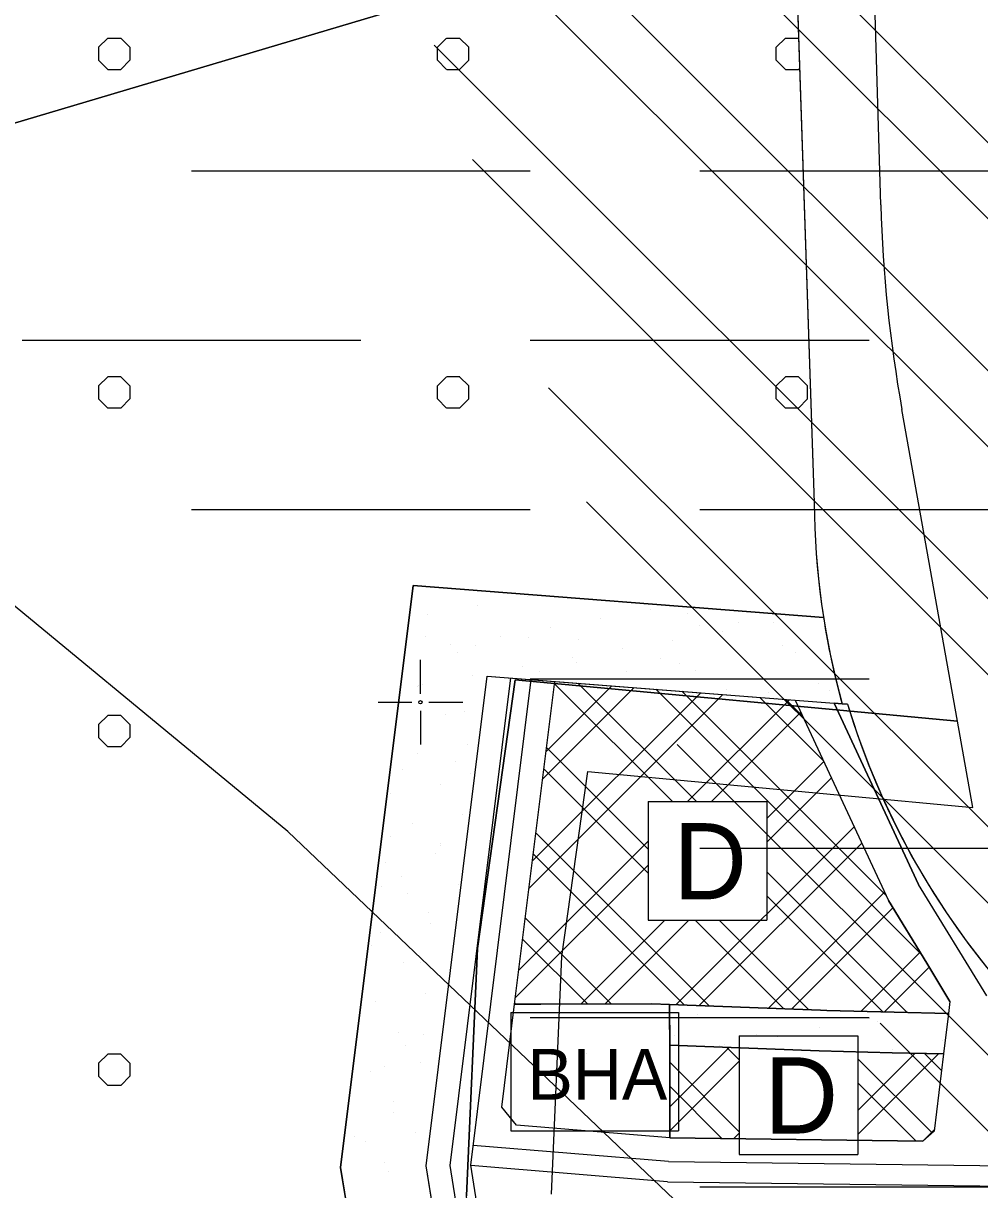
# Model space of a CAD drawing. Extents: x 419109 to 421295, y 4452223 to 4457798.
# Drawn here: x 419882.8 to 420165.1, y 4456856.1 to 4457200.5 of the extents above; entities that cross this region are included whole.
import ezdxf

# ---------------------------------------------------------------- set-up
doc = ezdxf.new("R2010")
doc.units = 0
for name, color, linetype in [('ADAKENARI', 7, 'Continuous'), ('KALDIRIM_FAT', 7, 'Continuous'), ('PAFTALAMA', 7, 'Continuous'), ('PL_AYA_PARK_DINLENME', 7, 'Continuous'), ('PL_K_BHA', 7, 'Continuous'), ('PL_K_DEPOLAMA', 7, 'Continuous'), ('PL_KA_TARIM_ALANI', 7, 'Continuous'), ('PL_TA_K_DERE', 7, 'Continuous'), ('SEMBOL_FAT', 7, 'Continuous'), ('SN_TASKIN', 7, 'Continuous'), ('SN_TR_SIVILASMA', 7, 'Continuous'), ('SN_TR_TASKIN', 7, 'Continuous'), ('TR_TARIMALANI', 7, 'Continuous'), ('TRFAT_BHA', 7, 'Continuous'), ('TRFAT_DEPOLAMA', 7, 'Continuous'), ('TRFAT_PARKALANI', 7, 'Continuous')]:
    doc.layers.add(name, color=color, linetype=linetype)

msp = doc.modelspace()

# ---------------------------------------------------------------- linework, layer by layer
at = {"layer": 'ADAKENARI'}
for p, q in [((420108.87, 4457279.14), (420116.2, 4457058.93)), ((419976.45, 4456862.61), (419997.85, 4457034.52)), ((419997.85, 4457034.52), (420118.96, 4457025.05)), ((420001.7, 4456863.07), (420019.71, 4457007.73)), ((420019.71, 4457007.73), (420110.63, 4457000.62)), ((420027.8, 4456910.85), (420039.67, 4457006.17)), ((420110.63, 4457000.62), (420138.16, 4456941.42)), ((420110.63, 4457000.62), (420122.08, 4456999.73)), ((420122.08, 4456999.73), (420146.98, 4456946.16)), ((420124.45, 4456999.54), (420122.08, 4456999.73)), ((420126.05, 4456999.41), (420124.45, 4456999.54)), ((420167.17, 4456913.32), (420146.98, 4456946.16)), ((420149.51, 4456922.95), (420138.16, 4456941.42)), ((420156.3, 4456911.65), (420149.51, 4456922.95)), ((420024.02, 4456880.46), (420027.8, 4456910.85)), ((420027.8, 4456910.85), (420035.53, 4456910.85)), ((420035.53, 4456910.85), (420068.27, 4456910.99)), ((420068.27, 4456910.99), (420073.55, 4456910.79)), ((420073.55, 4456910.79), (420118.1, 4456909.03)), ((420073.55, 4456910.79), (420073.55, 4456904.23)), ((420118.1, 4456909.03), (420119.91, 4456908.99)), ((420119.91, 4456908.99), (420139.82, 4456908.51)), ((420139.82, 4456908.51), (420155.87, 4456908.12)), ((420156.3, 4456911.65), (420155.87, 4456908.12)), ((420073.55, 4456905.76), (420073.56, 4456900.76)), ((420155.87, 4456908.12), (420154.4, 4456896.15)), ((420073.56, 4456904.23), (420073.55, 4456904.23)), ((420073.56, 4456900.76), (420073.56, 4456898.78)), ((420073.56, 4456898.78), (420117.72, 4456897.04)), ((420073.56, 4456898.78), (420073.56, 4456871.4)), ((420117.72, 4456897.04), (420139.23, 4456896.52)), ((420139.23, 4456896.52), (420154.4, 4456896.15)), ((420154.4, 4456896.15), (420151.62, 4456873.34)), ((420028.39, 4456875.09), (420024.02, 4456880.46)), ((420073.56, 4456871.4), (420028.39, 4456875.09)), ((420073.56, 4456871.4), (420148.26, 4456870.4)), ((420151.62, 4456873.34), (420148.26, 4456870.4)), ((419990.59, 4456775.21), (419976.45, 4456862.61)), ((420015.89, 4456775.35), (420001.7, 4456863.07))]:
    msp.add_line(p, q, dxfattribs=at)
for centre, radius, start, end in [((420346.16, 4457060.59), 229.96, 180.4137, 195.3966), ((420347.44, 4457066.63), 231.36, 196.8901, 245.5215)]:
    msp.add_arc(centre, radius, start, end, dxfattribs=at)
at = {"layer": 'KALDIRIM_FAT'}
for p, q in [((420008.77, 4456863.2), (420026.69, 4457007.18)), ((420014.83, 4456863.31), (420032.68, 4457006.72)), ((420073.22, 4456864.41), (420015.56, 4456869.12)), ((420073.22, 4456864.41), (420182.44, 4456862.94)), ((420022.98, 4456775.39), (420008.77, 4456863.2)), ((420029.05, 4456775.42), (420014.83, 4456863.31)), ((420072.94, 4456858.41), (420014.86, 4456863.16)), ((420072.94, 4456858.41), (420181.55, 4456856.95))]:
    msp.add_line(p, q, dxfattribs=at)
at = {"layer": 'PAFTALAMA'}
for p, q in [((420000, 4457002.5), (420000, 4457012.5)), ((419987.5, 4457000), (419997.5, 4457000)), ((420002.5, 4457000), (420012.5, 4457000)), ((420000, 4456997.5), (420000, 4456987.5))]:
    msp.add_line(p, q, dxfattribs=at)
msp.add_circle((420000, 4457000), 0.5, dxfattribs=at)
at = {"layer": 'PL_AYA_PARK_DINLENME'}
for points in [[(420118.96, 4457025.05), (419997.85, 4457034.52), (419976.45, 4456862.61), (419990.59, 4456775.21), (419973.03, 4456658.34), (419937.97, 4456539.69), (419817.34, 4456389.19), (419730.88, 4456181.8), (419679.75, 4456025.55), (419854.6, 4455987.6)], [(419859.9, 4456012.03), (419712.12, 4456044.1), (419754.34, 4456173.09), (419839.06, 4456376.31), (419960.56, 4456527.89), (419997.49, 4456652.91), (420015.89, 4456775.35), (420001.7, 4456863.07), (420019.71, 4457007.73), (420039.67, 4457006.17), (420110.63, 4457000.62), (420122.08, 4456999.73), (420124.45, 4456999.54)], [(420038.67, 4456854.78), (420041.73, 4456924.97), (420049.36, 4456979.51), (420163.07, 4456968.9), (420158.52, 4456994.43), (420027.91, 4457006.62), (420016.8, 4456927.25), (420013.63, 4456854.22)], [(420167.17, 4456913.32), (420146.98, 4456946.16), (420122.08, 4456999.73), (420124.45, 4456999.54), (420126.05, 4456999.41), (420129.11, 4456990.08), (420132.55, 4456980.89), (420136.38, 4456971.85), (420140.59, 4456962.98), (420145.18, 4456954.3), (420150.12, 4456945.82), (420155.43, 4456937.56), (420161.08, 4456929.53), (420167.06, 4456921.74)]]:
    msp.add_lwpolyline(points, dxfattribs=at)
msp.add_lwpolyline([(420073.55, 4456910.79), (420118.1, 4456909.03), (420119.91, 4456908.99), (420139.82, 4456908.51), (420155.87, 4456908.12), (420154.4, 4456896.15), (420139.23, 4456896.52), (420117.72, 4456897.04), (420073.56, 4456898.78), (420073.56, 4456900.76), (420073.55, 4456905.76)], close=True, dxfattribs=at)
msp.add_arc((420346.16, 4457060.59), 229.96, 188.8927, 195.3966, dxfattribs=at)
at = {"layer": 'PL_K_BHA'}
msp.add_lwpolyline([(420068.27, 4456910.99), (420073.55, 4456910.79), (420073.56, 4456898.78), (420073.56, 4456871.4), (420028.39, 4456875.09), (420024.02, 4456880.46), (420027.8, 4456910.85), (420035.53, 4456910.85)], close=True, dxfattribs=at)
at = {"layer": 'PL_K_DEPOLAMA'}
for points in [[(420068.27, 4456910.99), (420035.53, 4456910.85), (420027.8, 4456910.85), (420039.67, 4457006.17), (420110.63, 4457000.62), (420138.16, 4456941.42), (420149.51, 4456922.95), (420156.3, 4456911.65), (420155.87, 4456908.12), (420139.82, 4456908.51), (420119.91, 4456908.99), (420118.1, 4456909.03), (420073.55, 4456910.79)], [(420073.56, 4456898.78), (420117.72, 4456897.04), (420139.23, 4456896.52), (420154.4, 4456896.15), (420151.62, 4456873.34), (420148.26, 4456870.4), (420073.56, 4456871.4)]]:
    msp.add_lwpolyline(points, close=True, dxfattribs=at)
at = {"layer": 'PL_KA_TARIM_ALANI'}
for points in [[(419159.16, 4456956.55), (420132.98, 4457246.25), (420129.11, 4457379.11)], [(420135.88, 4457146.88), (420132.98, 4457246.25), (419159.16, 4456956.55)], [(419792.54, 4455014.98), (419819.96, 4455165.16), (419778.68, 4455323.91), (419794.56, 4455425.51), (419783.44, 4455525.52), (419756.46, 4455592.19), (419823.13, 4455660.45), (419824.72, 4455719.19), (419900.92, 4456001.76), (419869.84, 4456009.19), (419715.18, 4456046.21), (419743.76, 4456181.14), (419781.86, 4456219.24), (419851.71, 4456390.68), (419896.15, 4456444.66), (419972.35, 4456528.79), (420021.56, 4456763.74), (420013.63, 4456854.22), (420016.8, 4456927.25), (420027.91, 4457006.62), (420158.52, 4456994.43), (420142.12, 4457086.4)]]:
    msp.add_lwpolyline(points, dxfattribs=at)
msp.add_arc((420548.74, 4457158.92), 413.04, 181.6696, 190.112, dxfattribs=at)
at = {"layer": 'PL_TA_K_DERE'}
msp.add_lwpolyline([(420108.87, 4457279.14), (420116.2, 4457058.93), (420116.38, 4457051.42), (420116.8, 4457043.91), (420117.47, 4457036.43), (420118.38, 4457028.97), (420119.54, 4457021.54), (420120.93, 4457014.15), (420122.57, 4457006.82), (420124.45, 4456999.54), (420126.05, 4456999.41), (420129.11, 4456990.08), (420132.55, 4456980.89), (420136.38, 4456971.85), (420140.59, 4456962.98), (420145.18, 4456954.3), (420150.12, 4456945.82), (420155.43, 4456937.56), (420161.08, 4456929.53), (420167.06, 4456921.74)], dxfattribs=at)
at = {"layer": 'SEMBOL_FAT'}
for p, q in [((420067.2, 4456970.65), (420067.2, 4456935.65)), ((420067.2, 4456970.65), (420102.2, 4456970.65)), ((420102.2, 4456970.65), (420102.2, 4456935.65)), ((420067.2, 4456935.65), (420102.2, 4456935.65)), ((420026.72, 4456908.4), (420026.72, 4456873.4)), ((420026.72, 4456908.4), (420076.19, 4456908.4)), ((420076.19, 4456908.4), (420076.19, 4456873.4)), ((420094.1, 4456901.48), (420094.1, 4456866.48)), ((420094.1, 4456901.48), (420129.1, 4456901.48)), ((420129.1, 4456901.48), (420129.1, 4456866.48)), ((420026.72, 4456873.4), (420076.19, 4456873.4)), ((420094.1, 4456866.48), (420129.1, 4456866.48))]:
    msp.add_line(p, q, dxfattribs=at)
at = {"layer": 'SN_TASKIN'}
msp.add_lwpolyline([(421279.09, 4456215.61), (421195.31, 4456240.09), (421032.23, 4456272.97), (420928.59, 4456320.69), (420834.21, 4456393.35), (420746.64, 4456480.52), (420663.92, 4456586.47), (420574.11, 4456669.5), (420422.96, 4456744.08), (420282.11, 4456812), (420160.8, 4456835.05), (420091.41, 4456837.4), (419960.89, 4456961.81), (419854.4, 4457049.62), (419750.61, 4457217.33), (419705.67, 4457319.89), (419669.27, 4457550.58), (419656.39, 4457729.95), (419636.42, 4457793.06)], dxfattribs=at)
at = {"layer": 'SN_TR_SIVILASMA'}
for p, q in [((421277.42, 4456055.31), (419975.73, 4457357.01)), ((421277.19, 4456033.09), (419969.65, 4457340.64)), ((421276.73, 4455988.66), (419957.49, 4457307.89)), ((421276.49, 4455966.44), (419971.97, 4457270.96)), ((421276.03, 4455922), (420004.05, 4457193.98)), ((421275.8, 4455899.78), (420015.35, 4457160.22)), ((421275.33, 4455855.34), (420037.81, 4457092.87)), ((421275.1, 4455833.12), (420049.03, 4457059.2)), ((421274.64, 4455788.69), (420075.79, 4456987.53)), ((421274.41, 4455766.47), (420135.66, 4456905.22))]:
    msp.add_line(p, q, dxfattribs=at)
at = {"layer": 'SN_TR_TASKIN'}
for p, q in [((419932.43, 4457156.9), (420032.43, 4457156.9)), ((420082.43, 4457156.9), (420182.43, 4457156.9)), ((419882.43, 4457106.9), (419982.43, 4457106.9)), ((420032.43, 4457106.9), (420132.43, 4457106.9)), ((419932.43, 4457056.9), (420032.43, 4457056.9)), ((420082.43, 4457056.9), (420182.43, 4457056.9)), ((420032.43, 4457006.9), (420132.43, 4457006.9)), ((420082.43, 4456956.9), (420182.43, 4456956.9)), ((420032.43, 4456906.9), (420132.43, 4456906.9)), ((420082.43, 4456856.9), (420182.43, 4456856.9))]:
    msp.add_line(p, q, dxfattribs=at)
at = {"layer": 'TR_TARIMALANI'}
for p, q in [((419905, 4457193.4), (419907.71, 4457196.11)), ((419907.75, 4457196.14), (419911.58, 4457196.14)), ((419914.25, 4457193.4), (419911.54, 4457196.11)), ((420005, 4457193.4), (420007.71, 4457196.11)), ((420007.75, 4457196.14), (420011.58, 4457196.14)), ((420014.25, 4457193.4), (420011.54, 4457196.11)), ((420105, 4457193.4), (420107.71, 4457196.11)), ((420107.75, 4457196.14), (420111.63, 4457196.14)), ((419905.04, 4457189.6), (419905.04, 4457193.43)), ((419914.29, 4457189.6), (419914.29, 4457193.43)), ((420005.04, 4457189.6), (420005.04, 4457193.43)), ((420014.29, 4457189.6), (420014.29, 4457193.43)), ((420105.04, 4457189.6), (420105.04, 4457193.43)), ((419907.71, 4457186.86), (419905, 4457189.57)), ((419911.54, 4457186.86), (419914.25, 4457189.57)), ((420007.71, 4457186.86), (420005, 4457189.57)), ((420011.54, 4457186.86), (420014.25, 4457189.57)), ((420107.71, 4457186.86), (420105, 4457189.57)), ((420111.54, 4457186.86), (420111.93, 4457187.26)), ((419907.75, 4457186.89), (419911.58, 4457186.89)), ((420007.75, 4457186.89), (420011.58, 4457186.89)), ((420107.75, 4457186.89), (420111.58, 4457186.89)), ((419905, 4457093.4), (419907.71, 4457096.11)), ((419907.75, 4457096.14), (419911.58, 4457096.14)), ((419914.25, 4457093.4), (419911.54, 4457096.11)), ((420005, 4457093.4), (420007.71, 4457096.11)), ((420007.75, 4457096.14), (420011.58, 4457096.14)), ((420014.25, 4457093.4), (420011.54, 4457096.11)), ((420105, 4457093.4), (420107.71, 4457096.11)), ((420107.75, 4457096.14), (420111.58, 4457096.14)), ((420114.25, 4457093.4), (420111.54, 4457096.11)), ((419905.04, 4457089.6), (419905.04, 4457093.43)), ((419914.29, 4457089.6), (419914.29, 4457093.43)), ((420005.04, 4457089.6), (420005.04, 4457093.43)), ((420014.29, 4457089.6), (420014.29, 4457093.43)), ((420105.04, 4457089.6), (420105.04, 4457093.43)), ((420114.29, 4457089.6), (420114.29, 4457093.43)), ((419907.71, 4457086.86), (419905, 4457089.57)), ((419911.54, 4457086.86), (419914.25, 4457089.57)), ((420007.71, 4457086.86), (420005, 4457089.57)), ((420011.54, 4457086.86), (420014.25, 4457089.57)), ((420107.71, 4457086.86), (420105, 4457089.57)), ((420111.54, 4457086.86), (420114.25, 4457089.57)), ((419907.75, 4457086.89), (419911.58, 4457086.89)), ((420007.75, 4457086.89), (420011.58, 4457086.89)), ((420107.75, 4457086.89), (420111.58, 4457086.89)), ((419905, 4456993.41), (419907.71, 4456996.11)), ((419907.75, 4456996.14), (419911.58, 4456996.14)), ((419914.25, 4456993.41), (419911.54, 4456996.11)), ((419905.04, 4456989.6), (419905.04, 4456993.43)), ((419914.29, 4456989.6), (419914.29, 4456993.43)), ((419907.71, 4456986.87), (419905, 4456989.57)), ((419911.54, 4456986.87), (419914.25, 4456989.57)), ((419907.75, 4456986.89), (419911.58, 4456986.89)), ((419905, 4456893.41), (419907.71, 4456896.11)), ((419907.75, 4456896.14), (419911.58, 4456896.14)), ((419914.25, 4456893.41), (419911.54, 4456896.11)), ((419905.04, 4456889.6), (419905.04, 4456893.43)), ((419914.29, 4456889.6), (419914.29, 4456893.43)), ((419907.71, 4456886.87), (419905, 4456889.57)), ((419911.54, 4456886.87), (419914.25, 4456889.57)), ((419907.75, 4456886.89), (419911.58, 4456886.89))]:
    msp.add_line(p, q, dxfattribs=at)
at = {"layer": 'TRFAT_BHA'}
msp.add_line((420049.02, 4456896.4), (420049.02, 4456896.4), dxfattribs=at)
at = {"layer": 'TRFAT_DEPOLAMA'}
for p, q in [((420037.09, 4456985.46), (420056.49, 4457004.85)), ((420039.58, 4457005.45), (420074.38, 4456970.65)), ((420046.46, 4457005.64), (420081.46, 4456970.65)), ((420032.06, 4456945.08), (420089.28, 4457002.29)), ((420033.07, 4456953.15), (420082.72, 4457002.8)), ((420036.09, 4456977.38), (420063.05, 4457004.34)), ((420069.48, 4457003.84), (420148.14, 4456925.17)), ((420077.15, 4457003.24), (420137.45, 4456942.93)), ((420100.16, 4457001.44), (420119.02, 4456982.58)), ((420078.85, 4456970.65), (420108.95, 4457000.75)), ((420107.83, 4457000.84), (420112.88, 4456995.8)), ((420085.92, 4456970.65), (420112.3, 4456997.03)), ((420037.23, 4456986.59), (420067.2, 4456956.62)), ((420102.2, 4456965.71), (420119.04, 4456982.55)), ((420036.45, 4456980.3), (420067.2, 4456949.55)), ((420102.2, 4456958.64), (420121.28, 4456977.72)), ((420034.1, 4456961.43), (420085.21, 4456910.33)), ((420075.48, 4456910.71), (420128.01, 4456963.24)), ((420029.05, 4456920.85), (420067.2, 4456959)), ((420082.28, 4456910.44), (420130.26, 4456958.41)), ((420033.32, 4456955.15), (420077.85, 4456910.62)), ((420028.04, 4456912.77), (420067.2, 4456951.93)), ((420102.2, 4456949.9), (420143.69, 4456908.41)), ((420102.2, 4456942.83), (420136.44, 4456908.59)), ((420102.69, 4456909.64), (420136.99, 4456943.93)), ((420109.5, 4456909.37), (420139.45, 4456939.32)), ((420030.97, 4456936.28), (420056.31, 4456910.94)), ((420047.39, 4456910.9), (420072.13, 4456935.65)), ((420054.49, 4456910.93), (420079.21, 4456935.65)), ((420081.1, 4456935.65), (420107.29, 4456909.46)), ((420088.17, 4456935.65), (420114.65, 4456909.17)), ((420030.19, 4456929.99), (420049.27, 4456910.91)), ((420130.08, 4456908.74), (420147.52, 4456926.18)), ((420136.99, 4456908.58), (420150.2, 4456921.79)), ((420027.84, 4456911.13), (420028.12, 4456910.85)), ((420073.56, 4456880.5), (420091.14, 4456898.08)), ((420090.35, 4456898.12), (420094.1, 4456894.37)), ((420129.1, 4456879.47), (420145.98, 4456896.35)), ((420129.1, 4456872.4), (420152.88, 4456896.19)), ((420129.1, 4456894.72), (420151.01, 4456872.81)), ((420148.75, 4456896.29), (420153.8, 4456891.23)), ((420073.56, 4456873.43), (420094.1, 4456893.97)), ((420073.56, 4456893.69), (420094.1, 4456873.15)), ((420129.1, 4456887.65), (420146.32, 4456870.43)), ((420073.56, 4456886.62), (420088.98, 4456871.2)), ((420092.49, 4456871.15), (420094.1, 4456872.76)), ((420148.68, 4456870.78), (420151.67, 4456873.76))]:
    msp.add_line(p, q, dxfattribs=at)
at = {"layer": 'TRFAT_PARKALANI'}
for p, q in [((420031.67, 4457031.12), (420031.67, 4457031.12)), ((420002.12, 4457025.91), (420002.12, 4457025.91)), ((420016.89, 4457028.52), (420016.89, 4457028.52)), ((420067.87, 4457027.35), (420067.87, 4457027.35)), ((420078.95, 4457026.1), (420078.95, 4457026.1)), ((420038.33, 4457022.14), (420038.33, 4457022.14)), ((420053.1, 4457024.74), (420053.1, 4457024.74)), ((420082.46, 4457022.58), (420082.46, 4457022.58)), ((420093.73, 4457023.5), (420093.73, 4457023.5)), ((420104.07, 4457023.58), (420104.07, 4457023.58)), ((420001.62, 4457019.43), (420001.62, 4457019.43)), ((420023.55, 4457019.54), (420023.55, 4457019.54)), ((420032.03, 4457019.14), (420032.03, 4457019.14)), ((420046.62, 4457018.62), (420046.62, 4457018.62)), ((420089.3, 4457020.97), (420089.3, 4457020.97)), ((420008.78, 4457016.93), (420008.78, 4457016.93)), ((420016.39, 4457016.82), (420016.39, 4457016.82)), ((420059.76, 4457015.77), (420059.76, 4457015.77)), ((420074.53, 4457018.37), (420074.53, 4457018.37)), ((420106.81, 4457016.9), (420106.81, 4457016.9)), ((420010.79, 4457014.66), (420010.79, 4457014.66)), ((420044.99, 4457013.16), (420044.99, 4457013.16)), ((420045.94, 4457011.61), (420045.94, 4457011.61)), ((420070.97, 4457012.94), (420070.97, 4457012.94)), ((420095.96, 4457011.99), (420095.96, 4457011.99)), ((420110.74, 4457014.6), (420110.74, 4457014.6)), ((420030.21, 4457010.56), (420030.21, 4457010.56)), ((420035.13, 4457008.98), (420035.13, 4457008.98)), ((420060.71, 4457009.01), (420060.71, 4457009.01)), ((420076.35, 4457011.33), (420076.35, 4457011.33)), ((420081.19, 4457009.39), (420081.19, 4457009.39)), ((419999.3, 4457005.02), (419999.3, 4457005.02)), ((420000.67, 4457005.35), (420000.67, 4457005.35)), ((420015.44, 4457007.95), (420015.44, 4457007.95)), ((420066.42, 4457006.79), (420066.42, 4457006.79)), ((420117.4, 4457005.62), (420117.4, 4457005.62)), ((419999.02, 4457004.66), (419999.02, 4457004.66)), ((420090.25, 4457003.8), (420090.25, 4457003.8)), ((420102.62, 4457003.01), (420102.62, 4457003.01)), ((420120.66, 4457003.51), (420120.66, 4457003.51)), ((420105.02, 4457001.2), (420105.02, 4457001.2)), ((420007.33, 4456996.37), (420007.33, 4456996.37)), ((420012.92, 4456997.13), (420012.92, 4456997.13)), ((420125.57, 4456992.5), (420125.57, 4456992.5)), ((419999.22, 4456984.78), (419999.22, 4456984.78)), ((420013.99, 4456987.39), (420013.99, 4456987.39)), ((420010.31, 4456982.36), (420010.31, 4456982.36)), ((419994.67, 4456980.04), (419994.67, 4456980.04)), ((420014.75, 4456978.82), (420014.75, 4456978.82)), ((420005.88, 4456975.8), (420005.88, 4456975.8)), ((419991.11, 4456973.2), (419991.11, 4456973.2)), ((419997.77, 4456964.22), (419997.77, 4456964.22)), ((420012.54, 4456966.82), (420012.54, 4456966.82)), ((419991.2, 4456960.34), (419991.2, 4456960.34)), ((420005.86, 4456958.3), (420005.86, 4456958.3)), ((420005.97, 4456957.74), (420005.97, 4456957.74)), ((420004.43, 4456955.24), (420004.43, 4456955.24)), ((419989.66, 4456952.63), (419989.66, 4456952.63)), ((419994.37, 4456948.66), (419994.37, 4456948.66)), ((420011.09, 4456946.26), (420011.09, 4456946.26)), ((420146.1, 4456948.31), (420146.1, 4456948.31)), ((419988.6, 4456945.57), (419988.6, 4456945.57)), ((419996.32, 4456943.65), (419996.32, 4456943.65)), ((420002.5, 4456938.04), (420002.5, 4456938.04)), ((420002.98, 4456934.67), (420002.98, 4456934.67)), ((419988.2, 4456932.07), (419988.2, 4456932.07)), ((419985.47, 4456928.15), (419985.47, 4456928.15)), ((419994.87, 4456923.09), (419994.87, 4456923.09)), ((419999.9, 4456923.27), (419999.9, 4456923.27)), ((419984.26, 4456920.95), (419984.26, 4456920.95)), ((420001.53, 4456914.11), (420001.53, 4456914.11)), ((419986.75, 4456911.5), (419986.75, 4456911.5)), ((420081.66, 4456907.73), (420081.66, 4456907.73)), ((420132.64, 4456906.57), (420132.64, 4456906.57)), ((420135.04, 4456905.79), (420135.04, 4456905.79)), ((420152.41, 4456908.13), (420152.41, 4456908.13)), ((419993.41, 4456902.52), (419993.41, 4456902.52)), ((420000.93, 4456901.95), (420000.93, 4456901.95)), ((420075.08, 4456901.45), (420075.08, 4456901.45)), ((420099.21, 4456901.83), (420099.21, 4456901.83)), ((420117.87, 4456903.96), (420117.87, 4456903.96)), ((419995.55, 4456898.65), (419995.55, 4456898.65)), ((420088.33, 4456898.75), (420088.33, 4456898.75)), ((420089.85, 4456898.85), (420089.85, 4456898.85)), ((420103.1, 4456901.36), (420103.1, 4456901.36)), ((420105.49, 4456901.17), (420105.49, 4456901.17)), ((420154.07, 4456900.19), (420154.07, 4456900.19)), ((420139.3, 4456897.59), (420139.3, 4456897.59)), ((419989.44, 4456892.31), (419989.44, 4456892.31)), ((420000.07, 4456893.54), (420000.07, 4456893.54)), ((419985.3, 4456890.94), (419985.3, 4456890.94)), ((419991.96, 4456881.96), (419991.96, 4456881.96)), ((419992.08, 4456878.95), (419992.08, 4456878.95)), ((419980.54, 4456871.79), (419980.54, 4456871.79)), ((419998.62, 4456872.98), (419998.62, 4456872.98)), ((419983.85, 4456870.38), (419983.85, 4456870.38)), ((419989.48, 4456864.18), (419989.48, 4456864.18)), ((419990.51, 4456861.4), (419990.51, 4456861.4))]:
    msp.add_line(p, q, dxfattribs=at)

# ---------------------------------------------------------------- texts
at = {"layer": 'SEMBOL_FAT'}
for s, height, p in [('D', 22.5, (420074.64, 4456941.81)), ('BHA', 15, (420031.61, 4456882.63)), ('D', 22.5, (420101.54, 4456872.65))]:
    msp.add_text(s, height=height, dxfattribs=at).set_placement(p)

doc.saveas('drawing.dxf')
